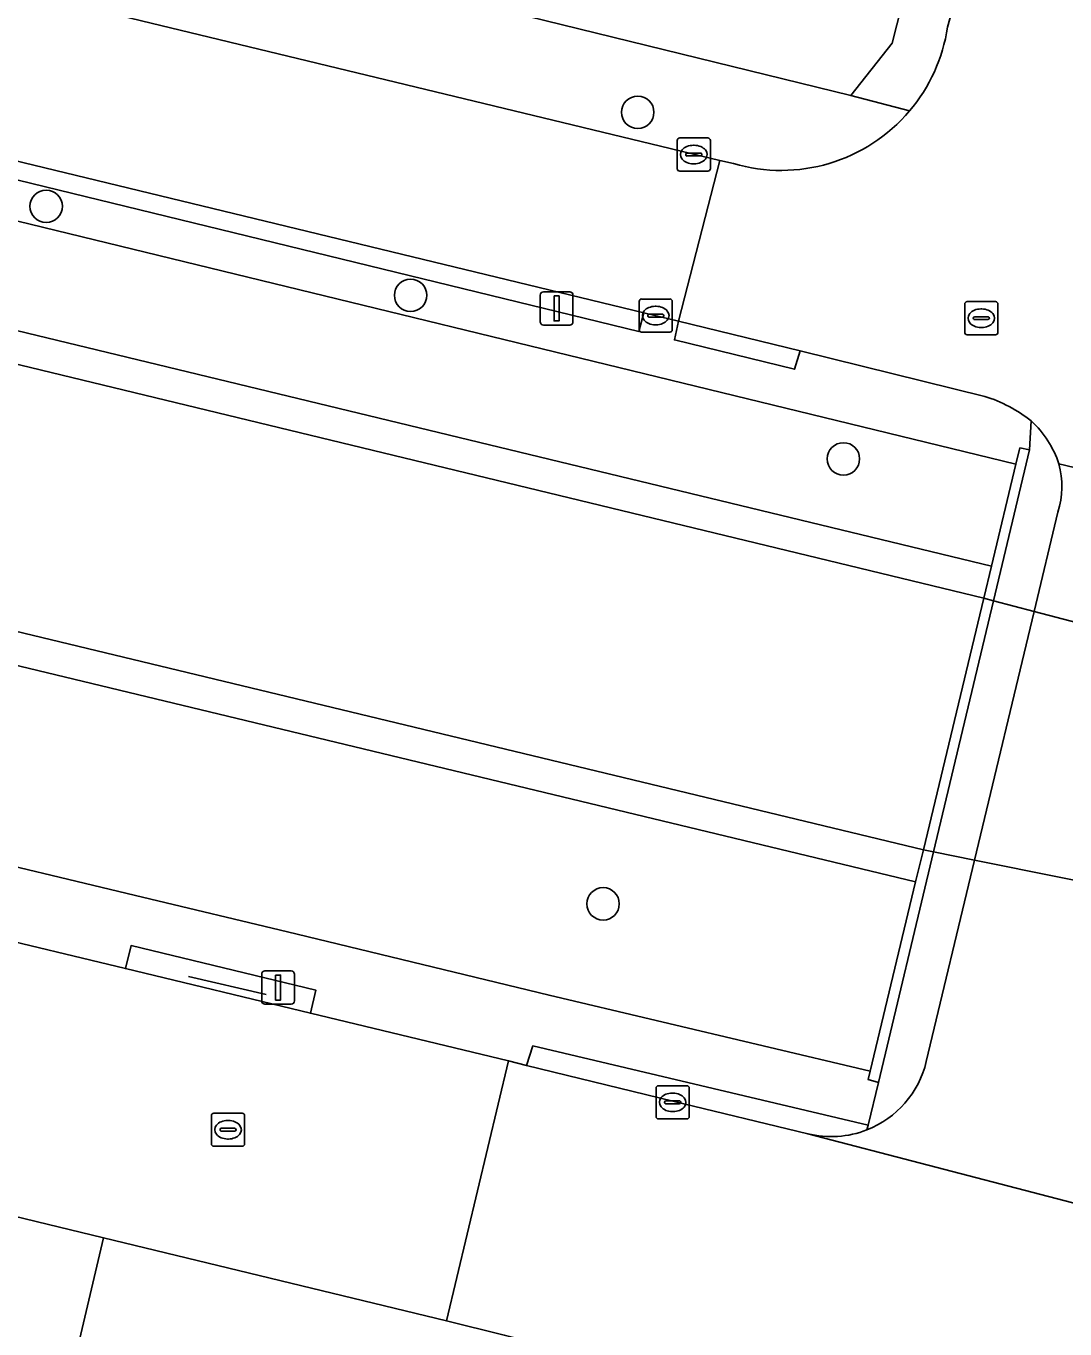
# Model space of a CAD drawing. Extents: x 162803 to 163818, y 381639 to 382475.
# Drawn here: x 163285.7 to 163317.04, y 382298.47 to 382337.76 of the extents above; entities that cross this region are included whole.
import ezdxf

# ---------------------------------------------------------------- set-up
doc = ezdxf.new("R2010")
doc.units = 0
for name, color, linetype in [('IMGEO_Boom', 7, 'Continuous'), ('IMGEO_Dek', 7, 'Continuous'), ('IMGEO_Erf', 7, 'Continuous'), ('IMGEO_Groenvoorziening', 7, 'Continuous'), ('IMGEO_Haag', 7, 'Continuous'), ('IMGEO_Hek', 7, 'Continuous'), ('IMGEO_Kolk', 7, 'Continuous'), ('IMGEO_Lichtmast', 7, 'Continuous'), ('IMGEO_Muur', 7, 'Continuous'), ('IMGEO_Oever', 7, 'Continuous'), ('IMGEO_Rijbaan_lokaal_gesloten', 7, 'Continuous'), ('IMGEO_Rijbaan_lokaal_open', 7, 'Continuous'), ('IMGEO_Rioolput', 7, 'Continuous'), ('IMGEO_Voetpad_open', 7, 'Continuous'), ('IMGEO_Waterloop', 7, 'Continuous')]:
    doc.layers.add(name, color=color, linetype=linetype)

msp = doc.modelspace()

# ---------------------------------------------------------------- linework, layer by layer
at = {"layer": 'IMGEO_Boom'}
for centre in [(163304.152, 382335.157), (163286.311, 382332.321), (163297.301, 382329.637), (163310.354, 382324.704), (163303.107, 382311.285)]:
    msp.add_circle(centre, 0.489, dxfattribs=at)
at = {"layer": 'IMGEO_Dek'}
msp.add_lwpolyline([(163323.016, 382318.299), (163322.701, 382318.381), (163321.298, 382318.748), (163316.107, 382320.105), (163314.88, 382320.426), (163314.587, 382320.502), (163312.766, 382312.917), (163313.072, 382312.855), (163314.31, 382312.606), (163319.569, 382311.548), (163321.002, 382311.26), (163321.322, 382311.196)], close=True, dxfattribs=at)
at = {"layer": 'IMGEO_Erf'}
msp.add_lwpolyline([(163300.326, 382338.172), (163310.581, 382335.665), (163311.822, 382337.237), (163311.967, 382337.792)], dxfattribs=at)
at = {"layer": 'IMGEO_Groenvoorziening'}
for points in [[(163218.158, 382344.843), (163314.82, 382321.474), (163315.558, 382324.549), (163281.197, 382332.909), (163219.616, 382347.944), (163218.74, 382348.154), (163216.212, 382348.759), (163148.497, 382365.155), (163124.148, 382371.07), (163123.911, 382370.173), (163125.652, 382364.786), (163126.114, 382365.214), (163126.842, 382365.684), (163127.64, 382366.022), (163128.485, 382366.217), (163129.35, 382366.263), (163130.175, 382366.165), (163130.35, 382366.125), (163217.181, 382345.09)], [(163281.483, 382334.638), (163281.37, 382334.102), (163304.184, 382328.551), (163304.335, 382329.113)], [(163305.38, 382328.86), (163305.256, 382328.29), (163308.875, 382327.41), (163309.047, 382327.959)], [(163294.281, 382307.988), (163294.448, 382308.678), (163288.871, 382310.025), (163288.699, 382309.335)]]:
    msp.add_lwpolyline(points, close=True, dxfattribs=at)
for points in [[(163173.674, 382339.217), (163216.745, 382328.88), (163227.546, 382326.288), (163276.806, 382314.466), (163289.215, 382311.492), (163293.59, 382310.438), (163294.794, 382310.149), (163301.48, 382308.531), (163311.162, 382306.237), (163312.533, 382311.945), (163128.031, 382356.38)], [(163257.104, 382340.006), (163257.21, 382340.506), (163255.025, 382341.034), (163254.891, 382340.544), (163228.196, 382347.039), (163228.306, 382347.496), (163219.993, 382349.508), (163219.616, 382347.944), (163281.197, 382332.909), (163315.558, 382324.549), (163315.675, 382325.036), (163315.967, 382324.979), (163316.019, 382325.849)], [(163314.615, 382326.591), (163309.047, 382327.959), (163308.875, 382327.41), (163305.256, 382328.29), (163305.38, 382328.86), (163304.335, 382329.113), (163304.184, 382328.551), (163281.37, 382334.102), (163281.483, 382334.638), (163279.654, 382335.08), (163279.529, 382334.55), (163257.104, 382340.006)], [(163233.029, 382323.496), (163283.516, 382311.307), (163283.353, 382310.627), (163284.261, 382310.405), (163288.699, 382309.335), (163288.871, 382310.025), (163294.448, 382308.678), (163294.281, 382307.988), (163300.251, 382306.548), (163300.8, 382306.414), (163300.989, 382307.003), (163311.097, 382304.608), (163311.41, 382305.896), (163311.102, 382305.988), (163311.162, 382306.237), (163301.48, 382308.531), (163294.794, 382310.149), (163293.59, 382310.438), (163289.215, 382311.492), (163276.806, 382314.466), (163227.546, 382326.288)], [(163311.061, 382304.471), (163311.097, 382304.608), (163300.989, 382307.003), (163300.8, 382306.414), (163305.211, 382305.334), (163309.28, 382304.354)]]:
    msp.add_lwpolyline(points, dxfattribs=at)
for centre, radius, start, end in [((163313.302, 382322.406), 4.386, 51.7139, 72.5741), ((163309.987, 382307.205), 2.938, 256.0744, 291.4427)]:
    msp.add_arc(centre, radius, start, end, dxfattribs=at)
at = {"layer": 'IMGEO_Haag'}
for points in [[(163281.483, 382334.638), (163281.37, 382334.102), (163304.184, 382328.551), (163304.335, 382329.113)], [(163305.38, 382328.86), (163305.256, 382328.29), (163308.875, 382327.41), (163309.047, 382327.959)], [(163294.281, 382307.988), (163294.448, 382308.678), (163288.871, 382310.025), (163288.699, 382309.335)]]:
    msp.add_lwpolyline(points, close=True, dxfattribs=at)
msp.add_lwpolyline([(163311.061, 382304.471), (163311.097, 382304.608), (163300.989, 382307.003), (163300.8, 382306.414), (163305.211, 382305.334), (163309.28, 382304.354)], dxfattribs=at)
msp.add_arc((163309.987, 382307.205), 2.938, 256.0744, 291.4427, dxfattribs=at)
at = {"layer": 'IMGEO_Hek'}
msp.add_lwpolyline([(163290.608, 382309.097), (163292.944, 382308.555)], dxfattribs=at)
at = {"layer": 'IMGEO_Kolk'}
for p, q in [((163305.416, 382334.382), (163306.268, 382334.382)), ((163305.341, 382333.456), (163305.341, 382334.308)), ((163305.829, 382334.162), (163305.854, 382334.162)), ((163306.342, 382334.308), (163306.342, 382333.456)), ((163305.6, 382333.876), (163305.6, 382333.888)), ((163306.038, 382333.839), (163305.64, 382333.839)), ((163305.643, 382333.925), (163306.041, 382333.925)), ((163305.852, 382333.602), (163305.827, 382333.602)), ((163306.084, 382333.888), (163306.084, 382333.876)), ((163306.268, 382333.382), (163305.416, 382333.382)), ((163304.193, 382328.6), (163304.193, 382329.452)), ((163304.268, 382329.526), (163305.12, 382329.526)), ((163304.681, 382329.306), (163304.706, 382329.306)), ((163305.194, 382329.452), (163305.194, 382328.6)), ((163304.452, 382329.02), (163304.452, 382329.032)), ((163304.89, 382328.983), (163304.492, 382328.983)), ((163304.495, 382329.069), (163304.893, 382329.069)), ((163304.936, 382329.032), (163304.936, 382329.02)), ((163305.12, 382328.526), (163304.268, 382328.526)), ((163304.704, 382328.746), (163304.679, 382328.746)), ((163304.704, 382304.874), (163304.704, 382305.726)), ((163304.779, 382305.8), (163305.631, 382305.8)), ((163305.705, 382305.726), (163305.705, 382304.874)), ((163304.963, 382305.294), (163304.963, 382305.306)), ((163305.006, 382305.343), (163305.404, 382305.343)), ((163305.192, 382305.58), (163305.217, 382305.58)), ((163305.447, 382305.306), (163305.447, 382305.294)), ((163305.401, 382305.257), (163305.003, 382305.257)), ((163305.215, 382305.02), (163305.19, 382305.02)), ((163305.631, 382304.8), (163304.779, 382304.8))]:
    msp.add_line(p, q, dxfattribs=at)
for points in [[(163305.416, 382334.382), (163306.268, 382334.382)], [(163305.341, 382333.456), (163305.341, 382334.308)], [(163306.342, 382334.308), (163306.342, 382333.456)], [(163306.268, 382333.382), (163305.416, 382333.382)], [(163304.193, 382328.6), (163304.193, 382329.452)], [(163304.268, 382329.526), (163305.12, 382329.526)], [(163305.194, 382329.452), (163305.194, 382328.6)], [(163305.12, 382328.526), (163304.268, 382328.526)], [(163304.704, 382304.874), (163304.704, 382305.726)], [(163304.779, 382305.8), (163305.631, 382305.8)], [(163305.705, 382305.726), (163305.705, 382304.874)], [(163305.631, 382304.8), (163304.779, 382304.8)]]:
    msp.add_lwpolyline(points, dxfattribs=at)
for centre, radius, start, end in [((163305.418, 382334.306), 0.0765, 91.552, 178.448), ((163305.418, 382334.306), 0.0765, 91.552, 178.448), ((163306.266, 382334.306), 0.0765, 1.552, 88.448), ((163306.266, 382334.306), 0.0765, 1.552, 88.448), ((163305.64, 382333.885), 0.0403, 85.8775, 175.7526), ((163305.637, 382333.875), 0.0366, 178.938, 274.7102), ((163306.041, 382333.882), 0.043, 264.8664, 352.4533), ((163306.045, 382333.887), 0.0386, 1.7309, 96.639), ((163305.418, 382333.458), 0.0765, 181.552, 268.448), ((163305.418, 382333.458), 0.0765, 181.552, 268.448), ((163306.266, 382333.458), 0.0765, 271.552, 358.448), ((163306.266, 382333.458), 0.0765, 271.552, 358.448), ((163304.27, 382329.45), 0.0765, 91.552, 178.448), ((163304.27, 382329.45), 0.0765, 91.552, 178.448), ((163305.118, 382329.45), 0.0765, 1.552, 88.448), ((163305.118, 382329.45), 0.0765, 1.552, 88.448), ((163304.492, 382329.029), 0.0403, 85.8775, 175.7526), ((163304.489, 382329.019), 0.0366, 178.938, 274.7102), ((163304.893, 382329.026), 0.043, 264.8664, 352.4533), ((163304.897, 382329.031), 0.0386, 1.7309, 96.639), ((163304.27, 382328.602), 0.0765, 181.552, 268.448), ((163304.27, 382328.602), 0.0765, 181.552, 268.448), ((163305.118, 382328.602), 0.0765, 271.552, 358.448), ((163305.118, 382328.602), 0.0765, 271.552, 358.448), ((163304.781, 382305.724), 0.0765, 91.552, 178.448), ((163304.781, 382305.724), 0.0765, 91.552, 178.448), ((163305.629, 382305.724), 0.0765, 1.552, 88.448), ((163305.629, 382305.724), 0.0765, 1.552, 88.448), ((163305.003, 382305.303), 0.0403, 85.8775, 175.7526), ((163305.408, 382305.305), 0.0386, 1.7309, 96.639), ((163305, 382305.293), 0.0366, 178.938, 274.7102), ((163305.404, 382305.3), 0.043, 264.8664, 352.4533), ((163304.781, 382304.876), 0.0765, 181.552, 268.448), ((163304.781, 382304.876), 0.0765, 181.552, 268.448), ((163305.629, 382304.876), 0.0765, 271.552, 358.448), ((163305.629, 382304.876), 0.0765, 271.552, 358.448)]:
    msp.add_arc(centre, radius, start, end, dxfattribs=at)
for centre, major_axis, ratio, start_param, end_param in [((163305.828, 382333.882), (-0.387, 0.002), 0.722429, 4.712389, 7.853982), ((163305.853, 382333.882), (-0.39, 0.002), 0.717154, 1.570796, 4.712389), ((163304.68, 382329.026), (-0.387, 0.002), 0.722429, 4.712389, 7.853982), ((163304.705, 382329.026), (-0.39, 0.002), 0.717154, 1.570796, 4.712389), ((163305.191, 382305.3), (-0.387, 0.002), 0.722429, 4.712389, 7.853982), ((163305.216, 382305.3), (-0.39, 0.002), 0.717154, 1.570796, 4.712389)]:
    msp.add_ellipse(centre, major_axis=major_axis, ratio=ratio, start_param=start_param, end_param=end_param, dxfattribs=at)
at = {"layer": 'IMGEO_Lichtmast'}
for p, q in [((163301.309, 382329.742), (163302.099, 382329.742)), ((163302.099, 382329.742), (163301.309, 382329.742)), ((163301.209, 382328.842), (163301.209, 382329.642)), ((163301.209, 382329.642), (163301.209, 382328.842)), ((163302.199, 382329.642), (163302.199, 382328.842)), ((163302.199, 382328.842), (163302.199, 382329.642)), ((163302.099, 382328.742), (163301.309, 382328.742)), ((163301.309, 382328.742), (163302.099, 382328.742)), ((163292.91, 382309.261), (163293.7, 382309.261)), ((163293.7, 382309.261), (163292.91, 382309.261)), ((163292.81, 382308.361), (163292.81, 382309.161)), ((163292.81, 382309.161), (163292.81, 382308.361)), ((163293.8, 382309.161), (163293.8, 382308.361)), ((163293.8, 382308.361), (163293.8, 382309.161)), ((163293.7, 382308.261), (163292.91, 382308.261)), ((163292.91, 382308.261), (163293.7, 382308.261))]:
    msp.add_line(p, q, dxfattribs=at)
for points in [[(163301.629, 382329.617), (163301.779, 382329.617), (163301.779, 382328.867), (163301.629, 382328.867), (163301.629, 382329.617)], [(163293.23, 382309.136), (163293.38, 382309.136), (163293.38, 382308.386), (163293.23, 382308.386), (163293.23, 382309.136)]]:
    msp.add_lwpolyline(points, dxfattribs=at)
for centre, start, end in [((163301.309, 382329.642), 90, 180), ((163301.309, 382329.642), 90, 180), ((163302.099, 382329.642), 0, 90), ((163302.099, 382329.642), 360, 90), ((163301.309, 382328.842), 180, 270), ((163301.309, 382328.842), 180, 270), ((163302.099, 382328.842), 270, 0), ((163302.099, 382328.842), 270, 0), ((163292.91, 382309.161), 90, 180), ((163292.91, 382309.161), 90, 180), ((163293.7, 382309.161), 0, 90), ((163293.7, 382309.161), 360, 90), ((163292.91, 382308.361), 180, 270), ((163292.91, 382308.361), 180, 270), ((163293.7, 382308.361), 270, 0), ((163293.7, 382308.361), 270, 0)]:
    msp.add_arc(centre, 0.1, start, end, dxfattribs=at)
at = {"layer": 'IMGEO_Muur'}
for points in [[(163315.558, 382324.549), (163314.82, 382321.474), (163314.587, 382320.502), (163314.88, 382320.426), (163315.967, 382324.979), (163315.675, 382325.036)], [(163314.88, 382320.426), (163314.587, 382320.502), (163312.766, 382312.917), (163313.072, 382312.855)], [(163313.072, 382312.855), (163312.766, 382312.917), (163312.533, 382311.945), (163311.162, 382306.237), (163311.102, 382305.988), (163311.41, 382305.896)]]:
    msp.add_lwpolyline(points, close=True, dxfattribs=at)
at = {"layer": 'IMGEO_Oever'}
msp.add_lwpolyline([(163125.184, 382361.477), (163124.212, 382361.733), (163124.199, 382361.634), (163124.179, 382361.483), (163124.214, 382360.617), (163124.398, 382359.77), (163124.726, 382358.967), (163125.186, 382358.233), (163125.766, 382357.589), (163126.448, 382357.055), (163127.212, 382356.646), (163128.031, 382356.38), (163312.533, 382311.945), (163312.766, 382312.917), (163128.265, 382357.352)], dxfattribs=at)
msp.add_lwpolyline([(163218.158, 382344.843), (163217.922, 382343.9), (163218.023, 382343.875), (163314.587, 382320.502), (163314.82, 382321.474)], close=True, dxfattribs=at)
at = {"layer": 'IMGEO_Rijbaan_lokaal_gesloten'}
msp.add_lwpolyline([(163336.674, 382297.489), (163330.268, 382299.049), (163320.294, 382301.479), (163320.168, 382301.514), (163309.28, 382304.354), (163305.211, 382305.334), (163300.8, 382306.414), (163300.251, 382306.548), (163298.385, 382298.714), (163300.124, 382298.283)], dxfattribs=at)
at = {"layer": 'IMGEO_Rijbaan_lokaal_open'}
for points in [[(163233.817, 382351.293), (163232.659, 382346.442), (163255.025, 382341.034), (163257.21, 382340.506), (163279.654, 382335.08), (163281.483, 382334.638), (163304.335, 382329.113), (163305.38, 382328.86), (163306.632, 382333.703)], [(163316.107, 382320.105), (163314.31, 382312.606), (163319.569, 382311.548), (163321.298, 382318.748)], [(163300.251, 382306.548), (163294.281, 382307.988), (163288.699, 382309.335), (163284.261, 382310.405), (163282.348, 382302.586), (163283.964, 382302.196), (163288.041, 382301.212), (163298.385, 382298.714)]]:
    msp.add_lwpolyline(points, close=True, dxfattribs=at)
for points in [[(163318.794, 382338.137), (163318.898, 382338.486), (163314.048, 382339.705), (163313.492, 382337.723)], [(163307.035, 382333.613), (163306.632, 382333.703), (163305.38, 382328.86), (163309.047, 382327.959), (163314.615, 382326.591)], [(163322.741, 382323.15), (163316.855, 382324.553)], [(163316.855, 382324.553), (163322.741, 382323.15)], [(163316.825, 382323.1), (163316.107, 382320.105), (163321.298, 382318.748), (163322.032, 382321.806)], [(163318.055, 382305.245), (163319.569, 382311.548), (163314.31, 382312.606), (163312.853, 382306.529)], [(163309.28, 382304.354), (163320.168, 382301.514)]]:
    msp.add_lwpolyline(points, dxfattribs=at)
for centre, radius, start, end in [((163308.486, 382338.471), 5.062, 319.7313, 351.5039), ((163308.479, 382338.469), 5.066, 253.4458, 319.7963), ((163313.302, 382322.406), 4.386, 51.7139, 72.5741), ((163313.859, 382323.538), 3.164, 18.7173, 46.9317), ((163314.251, 382323.88), 2.689, 343.1412, 14.4932), ((163309.99, 382307.213), 2.944, 291.3413, 346.5634), ((163309.987, 382307.205), 2.938, 256.0744, 291.4427)]:
    msp.add_arc(centre, radius, start, end, dxfattribs=at)
at = {"layer": 'IMGEO_Rioolput'}
for p, q in [((163314.012, 382328.521), (163314.012, 382329.373)), ((163314.087, 382329.447), (163314.939, 382329.447)), ((163315.013, 382329.373), (163315.013, 382328.521)), ((163314.271, 382328.941), (163314.271, 382328.953)), ((163314.709, 382328.904), (163314.311, 382328.904)), ((163314.314, 382328.99), (163314.712, 382328.99)), ((163314.5, 382329.227), (163314.525, 382329.227)), ((163314.755, 382328.953), (163314.755, 382328.941)), ((163314.523, 382328.667), (163314.498, 382328.667)), ((163314.939, 382328.447), (163314.087, 382328.447)), ((163291.37, 382304.974), (163292.222, 382304.974)), ((163291.295, 382304.048), (163291.295, 382304.9)), ((163291.597, 382304.517), (163291.995, 382304.517)), ((163291.783, 382304.754), (163291.808, 382304.754)), ((163292.296, 382304.9), (163292.296, 382304.048)), ((163291.554, 382304.468), (163291.554, 382304.48)), ((163291.992, 382304.431), (163291.594, 382304.431)), ((163291.806, 382304.194), (163291.781, 382304.194)), ((163292.038, 382304.48), (163292.038, 382304.468)), ((163292.222, 382303.974), (163291.37, 382303.974))]:
    msp.add_line(p, q, dxfattribs=at)
for points in [[(163314.012, 382328.521), (163314.012, 382329.373)], [(163314.087, 382329.447), (163314.939, 382329.447)], [(163315.013, 382329.373), (163315.013, 382328.521)], [(163314.939, 382328.447), (163314.087, 382328.447)], [(163291.37, 382304.974), (163292.222, 382304.974)], [(163291.295, 382304.048), (163291.295, 382304.9)], [(163292.296, 382304.9), (163292.296, 382304.048)], [(163292.222, 382303.974), (163291.37, 382303.974)]]:
    msp.add_lwpolyline(points, dxfattribs=at)
for centre, radius, start, end in [((163314.089, 382329.371), 0.0765, 91.552, 178.448), ((163314.089, 382329.371), 0.0765, 91.552, 178.448), ((163314.937, 382329.371), 0.0765, 1.552, 88.448), ((163314.937, 382329.371), 0.0765, 1.552, 88.448), ((163314.311, 382328.95), 0.0403, 85.8775, 175.7526), ((163314.308, 382328.94), 0.0366, 178.938, 274.7102), ((163314.712, 382328.947), 0.043, 264.8664, 352.4533), ((163314.716, 382328.952), 0.0386, 1.7309, 96.639), ((163314.089, 382328.523), 0.0765, 181.552, 268.448), ((163314.089, 382328.523), 0.0765, 181.552, 268.448), ((163314.937, 382328.523), 0.0765, 271.552, 358.448), ((163314.937, 382328.523), 0.0765, 271.552, 358.448), ((163291.372, 382304.898), 0.0765, 91.552, 178.448), ((163291.372, 382304.898), 0.0765, 91.552, 178.448), ((163292.22, 382304.898), 0.0765, 1.552, 88.448), ((163292.22, 382304.898), 0.0765, 1.552, 88.448), ((163291.594, 382304.477), 0.0403, 85.8775, 175.7526), ((163291.999, 382304.479), 0.0386, 1.7309, 96.639), ((163291.591, 382304.467), 0.0366, 178.938, 274.7102), ((163291.995, 382304.474), 0.043, 264.8664, 352.4533), ((163291.372, 382304.05), 0.0765, 181.552, 268.448), ((163291.372, 382304.05), 0.0765, 181.552, 268.448), ((163292.22, 382304.05), 0.0765, 271.552, 358.448), ((163292.22, 382304.05), 0.0765, 271.552, 358.448)]:
    msp.add_arc(centre, radius, start, end, dxfattribs=at)
for centre, major_axis, ratio, start_param, end_param in [((163314.499, 382328.947), (-0.387, 0.002), 0.722429, 4.712389, 7.853982), ((163314.524, 382328.947), (-0.39, 0.002), 0.717154, 1.570796, 4.712389), ((163291.782, 382304.474), (-0.387, 0.002), 0.722429, 4.712389, 7.853982), ((163291.807, 382304.474), (-0.39, 0.002), 0.717154, 1.570796, 4.712389)]:
    msp.add_ellipse(centre, major_axis=major_axis, ratio=ratio, start_param=start_param, end_param=end_param, dxfattribs=at)
at = {"layer": 'IMGEO_Voetpad_open'}
for points in [[(163313.492, 382337.723), (163314.048, 382339.705), (163320.911, 382368.368)], [(163317.998, 382362.603), (163316.518, 382356.515), (163315.038, 382350.426), (163313.557, 382344.337), (163312.042, 382338.103), (163311.967, 382337.792), (163311.822, 382337.237), (163310.581, 382335.665), (163312.348, 382335.199)], [(163312.348, 382335.199), (163310.581, 382335.665), (163300.326, 382338.172), (163300.366, 382338.298), (163293.334, 382339.995), (163291.962, 382340.326), (163249.025, 382350.69), (163247.54, 382351.049), (163230.477, 382355.167)], [(163233.29, 382351.431), (163233.817, 382351.293), (163306.632, 382333.703), (163307.035, 382333.613)], [(163316.019, 382325.849), (163315.967, 382324.979), (163314.88, 382320.426), (163316.107, 382320.105), (163316.825, 382323.1)], [(163312.853, 382306.529), (163314.31, 382312.606), (163313.072, 382312.855), (163311.41, 382305.896), (163311.097, 382304.608), (163311.061, 382304.471)], [(163220.709, 382310.817), (163225.556, 382309.796), (163229.049, 382308.939), (163236.827, 382307.077), (163245.892, 382304.87), (163247.107, 382304.575), (163262.216, 382300.897), (163263.401, 382300.608), (163272.32, 382298.437), (163279.971, 382296.595), (163282.171, 382296.082), (163286.595, 382295.05), (163286.595, 382295.052), (163287.315, 382298.14), (163288.041, 382301.212), (163283.964, 382302.196), (163283.239, 382299.353), (163279.364, 382300.278), (163268.873, 382302.914), (163269.487, 382305.721), (163268.21, 382306.033), (163267.536, 382303.253), (163255.599, 382306.14)], [(163288.041, 382301.212), (163287.315, 382298.14), (163292.612, 382296.761)], [(163292.96, 382296.13), (163297.144, 382295.169), (163298.855, 382294.776), (163298.913, 382295.022), (163299.331, 382294.921), (163333.855, 382286.596), (163339.774, 382285.012), (163342.065, 382284.432), (163342.571, 382287.446), (163338.561, 382288.418), (163338.678, 382288.902), (163327.971, 382291.496), (163303.171, 382297.527), (163300.124, 382298.283), (163298.385, 382298.714), (163288.041, 382301.212)]]:
    msp.add_lwpolyline(points, dxfattribs=at)
msp.add_lwpolyline([(163314.88, 382320.426), (163313.072, 382312.855), (163314.31, 382312.606), (163316.107, 382320.105)], close=True, dxfattribs=at)
for centre, radius, start, end in [((163308.486, 382338.471), 5.062, 319.7313, 351.5039), ((163308.479, 382338.469), 5.066, 253.4458, 319.7963), ((163313.859, 382323.538), 3.164, 18.7173, 46.9317), ((163314.251, 382323.88), 2.689, 343.1412, 14.4932), ((163309.99, 382307.213), 2.944, 291.3413, 346.5634)]:
    msp.add_arc(centre, radius, start, end, dxfattribs=at)
at = {"layer": 'IMGEO_Waterloop'}
for points in [[(163323.016, 382318.299), (163322.701, 382318.381), (163321.298, 382318.748), (163316.107, 382320.105), (163314.88, 382320.426), (163314.587, 382320.502), (163218.023, 382343.875), (163217.922, 382343.9), (163216.951, 382344.135), (163216.841, 382344.161), (163130.115, 382365.153)], [(163128.265, 382357.352), (163312.766, 382312.917), (163313.072, 382312.855), (163314.31, 382312.606), (163319.569, 382311.548), (163321.002, 382311.26), (163321.322, 382311.196), (163500, 382267.589)]]:
    msp.add_lwpolyline(points, dxfattribs=at)

doc.saveas('drawing.dxf')
